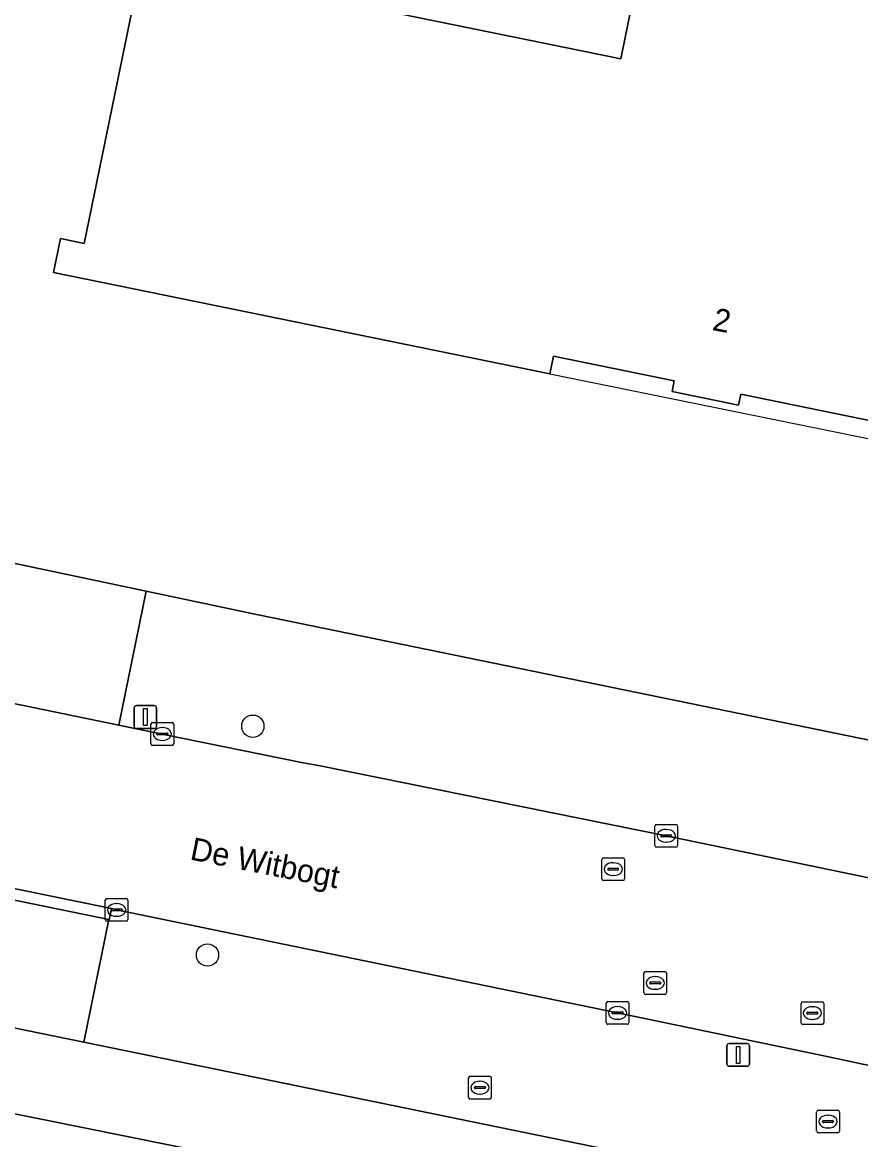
# Model space of a CAD drawing. Extents: x 157692 to 159674, y 381452 to 383291.
# Drawn here: x 158519.71 to 158556.54, y 382474.36 to 382523.44 of the extents above; entities that cross this region are included whole.
import ezdxf

# ---------------------------------------------------------------- set-up
doc = ezdxf.new("R2010")
doc.units = 0
for name, color, linetype in [('IMGEO_Boom', 7, 'Continuous'), ('IMGEO_Brandkraan', 7, 'Continuous'), ('IMGEO_Erf', 7, 'Continuous'), ('IMGEO_Groenvoorziening', 7, 'Continuous'), ('IMGEO_Kolk', 7, 'Continuous'), ('IMGEO_Lichtmast', 7, 'Continuous'), ('IMGEO_Openbare_ruimte_label', 7, 'Continuous'), ('IMGEO_Pand', 7, 'Continuous'), ('IMGEO_Pand_nummerreeks', 7, 'Continuous'), ('IMGEO_Pand_overbouw', 7, 'Continuous'), ('IMGEO_Rijbaan_lokaal_gesloten', 7, 'Continuous'), ('IMGEO_Rijbaan_lokaal_open', 7, 'Continuous'), ('IMGEO_Rioolput', 7, 'Continuous'), ('IMGEO_Voetpad_open', 7, 'Continuous')]:
    doc.layers.add(name, color=color, linetype=linetype)

msp = doc.modelspace()

# ---------------------------------------------------------------- linework, layer by layer
at = {"layer": 'IMGEO_Boom'}
for centre in [(158529.838, 382492.521), (158527.848, 382482.474)]:
    msp.add_circle(centre, 0.489, dxfattribs=at)
at = {"layer": 'IMGEO_Brandkraan'}
for p, q in [((158539.315, 382476.221), (158539.315, 382477.073)), ((158539.39, 382477.147), (158540.242, 382477.147)), ((158539.803, 382476.927), (158539.828, 382476.927)), ((158540.316, 382477.073), (158540.316, 382476.221)), ((158539.574, 382476.641), (158539.574, 382476.653)), ((158540.012, 382476.604), (158539.614, 382476.604)), ((158539.617, 382476.69), (158540.015, 382476.69)), ((158539.826, 382476.367), (158539.801, 382476.367)), ((158540.058, 382476.653), (158540.058, 382476.641)), ((158540.242, 382476.147), (158539.39, 382476.147))]:
    msp.add_line(p, q, dxfattribs=at)
for points in [[(158539.315, 382476.221), (158539.315, 382477.073)], [(158539.39, 382477.147), (158540.242, 382477.147)], [(158540.316, 382477.073), (158540.316, 382476.221)], [(158540.242, 382476.147), (158539.39, 382476.147)]]:
    msp.add_lwpolyline(points, dxfattribs=at)
for centre, radius, start, end in [((158539.392, 382477.071), 0.0765, 91.552, 178.448), ((158539.392, 382477.071), 0.0765, 91.552, 178.448), ((158540.24, 382477.071), 0.0765, 1.552, 88.448), ((158540.24, 382477.071), 0.0765, 1.552, 88.448), ((158539.614, 382476.65), 0.0403, 85.8775, 175.7526), ((158539.611, 382476.64), 0.0366, 178.938, 274.7102), ((158540.015, 382476.647), 0.043, 264.8664, 352.4533), ((158540.019, 382476.652), 0.0386, 1.7309, 96.639), ((158539.392, 382476.223), 0.0765, 181.552, 268.448), ((158539.392, 382476.223), 0.0765, 181.552, 268.448), ((158540.24, 382476.223), 0.0765, 271.552, 358.448), ((158540.24, 382476.223), 0.0765, 271.552, 358.448)]:
    msp.add_arc(centre, radius, start, end, dxfattribs=at)
for centre, major_axis, ratio, start_param, end_param in [((158539.802, 382476.647), (-0.387, 0.002), 0.722429, 4.712389, 7.853982), ((158539.827, 382476.647), (-0.39, 0.002), 0.717154, 1.570796, 4.712389)]:
    msp.add_ellipse(centre, major_axis=major_axis, ratio=ratio, start_param=start_param, end_param=end_param, dxfattribs=at)
at = {"layer": 'IMGEO_Erf'}
for points in [[(158448.261, 382514.179), (158456.419, 382512.52), (158477.322, 382508.223), (158500, 382503.578), (158504.177, 382502.734), (158511.183, 382501.319), (158511.782, 382501.198), (158511.701, 382500.966), (158516.501, 382500), (158517.59, 382499.781), (158517.653, 382500.03), (158517.794, 382500), (158525.15, 382498.448), (158530.069, 382497.411), (158573.194, 382488.57), (158573.771, 382488.744), (158582.974, 382491.52), (158584.424, 382498.452), (158584.741, 382500), (158605.785, 382602.291), (158607.565, 382610.759), (158618.747, 382665.89)], [(158523.918, 382526.346), (158546.004, 382521.841), (158549.599, 382539.467)], [(158561.984, 382536.94), (158558.389, 382519.315), (158574.007, 382516.129), (158573.705, 382514.649), (158572.657, 382514.863), (158570.428, 382503.938), (158571.477, 382503.724), (158571.175, 382502.245), (158563.483, 382503.814), (158563.639, 382504.578), (158551.274, 382507.1), (158551.178, 382506.63), (158548.258, 382507.225), (158548.354, 382507.696), (158543.043, 382508.779), (158542.885, 382508.005), (158521.084, 382512.452), (158521.388, 382513.941), (158522.436, 382513.728), (158524.663, 382524.643)], [(158551.807, 382338.849), (158552.915, 382344.297), (158553.891, 382349.094), (158567.581, 382415.871), (158577.178, 382462.682), (158570.176, 382468.831), (158556.118, 382471.739), (158555.348, 382468.252), (158516.523, 382476.068), (158514.539, 382476.468), (158509.694, 382477.443), (158475.129, 382484.401), (158465.109, 382486.418), (158458.989, 382487.647), (158450.596, 382489.334)]]:
    msp.add_lwpolyline(points, dxfattribs=at)
at = {"layer": 'IMGEO_Groenvoorziening'}
msp.add_lwpolyline([(158522.409, 382478.641), (158515.315, 382480.093), (158514.539, 382476.468), (158516.523, 382476.068), (158555.348, 382468.252), (158556.118, 382471.739), (158555.074, 382472), (158554.407, 382468.755), (158550.859, 382469.456), (158551.505, 382472.707), (158550.055, 382472.983)], close=True, dxfattribs=at)
at = {"layer": 'IMGEO_Kolk'}
for p, q in [((158525.362, 382491.753), (158525.362, 382492.605)), ((158525.437, 382492.679), (158526.289, 382492.679)), ((158526.363, 382492.605), (158526.363, 382491.753)), ((158525.621, 382492.173), (158525.621, 382492.185)), ((158526.059, 382492.136), (158525.661, 382492.136)), ((158525.664, 382492.222), (158526.062, 382492.222)), ((158525.85, 382492.459), (158525.875, 382492.459)), ((158526.105, 382492.185), (158526.105, 382492.173)), ((158526.289, 382491.679), (158525.437, 382491.679)), ((158525.873, 382491.899), (158525.848, 382491.899)), ((158547.573, 382488.208), (158548.425, 382488.208)), ((158547.498, 382487.282), (158547.498, 382488.134)), ((158547.757, 382487.702), (158547.757, 382487.714)), ((158548.195, 382487.665), (158547.797, 382487.665)), ((158547.8, 382487.751), (158548.198, 382487.751)), ((158547.986, 382487.988), (158548.011, 382487.988)), ((158548.241, 382487.714), (158548.241, 382487.702)), ((158548.499, 382488.134), (158548.499, 382487.282)), ((158548.425, 382487.208), (158547.573, 382487.208)), ((158548.009, 382487.428), (158547.984, 382487.428)), ((158523.353, 382484.028), (158523.353, 382484.88)), ((158523.428, 382484.954), (158524.28, 382484.954)), ((158523.841, 382484.734), (158523.866, 382484.734)), ((158524.354, 382484.88), (158524.354, 382484.028)), ((158523.612, 382484.448), (158523.612, 382484.46)), ((158524.05, 382484.411), (158523.652, 382484.411)), ((158523.655, 382484.497), (158524.053, 382484.497)), ((158524.096, 382484.46), (158524.096, 382484.448)), ((158524.28, 382483.954), (158523.428, 382483.954)), ((158523.864, 382484.174), (158523.839, 382484.174)), ((158545.36, 382479.502), (158545.36, 382480.354)), ((158545.435, 382480.428), (158546.287, 382480.428)), ((158546.361, 382480.354), (158546.361, 382479.502)), ((158545.619, 382479.922), (158545.619, 382479.934)), ((158546.057, 382479.885), (158545.659, 382479.885)), ((158545.662, 382479.971), (158546.06, 382479.971)), ((158545.848, 382480.208), (158545.873, 382480.208)), ((158546.103, 382479.934), (158546.103, 382479.922)), ((158546.287, 382479.428), (158545.435, 382479.428)), ((158545.871, 382479.648), (158545.846, 382479.648))]:
    msp.add_line(p, q, dxfattribs=at)
for points in [[(158525.362, 382491.753), (158525.362, 382492.605)], [(158525.437, 382492.679), (158526.289, 382492.679)], [(158526.363, 382492.605), (158526.363, 382491.753)], [(158526.289, 382491.679), (158525.437, 382491.679)], [(158547.573, 382488.208), (158548.425, 382488.208)], [(158547.498, 382487.282), (158547.498, 382488.134)], [(158548.499, 382488.134), (158548.499, 382487.282)], [(158548.425, 382487.208), (158547.573, 382487.208)], [(158523.353, 382484.028), (158523.353, 382484.88)], [(158523.428, 382484.954), (158524.28, 382484.954)], [(158524.354, 382484.88), (158524.354, 382484.028)], [(158524.28, 382483.954), (158523.428, 382483.954)], [(158545.36, 382479.502), (158545.36, 382480.354)], [(158545.435, 382480.428), (158546.287, 382480.428)], [(158546.361, 382480.354), (158546.361, 382479.502)], [(158546.287, 382479.428), (158545.435, 382479.428)]]:
    msp.add_lwpolyline(points, dxfattribs=at)
for centre, radius, start, end in [((158525.439, 382492.603), 0.0765, 91.552, 178.448), ((158525.439, 382492.603), 0.0765, 91.552, 178.448), ((158526.287, 382492.603), 0.0765, 1.552, 88.448), ((158526.287, 382492.603), 0.0765, 1.552, 88.448), ((158525.661, 382492.182), 0.0403, 85.8775, 175.7526), ((158525.658, 382492.172), 0.0366, 178.938, 274.7102), ((158526.062, 382492.179), 0.043, 264.8664, 352.4533), ((158526.066, 382492.184), 0.0386, 1.7309, 96.639), ((158525.439, 382491.755), 0.0765, 181.552, 268.448), ((158525.439, 382491.755), 0.0765, 181.552, 268.448), ((158526.287, 382491.755), 0.0765, 271.552, 358.448), ((158526.287, 382491.755), 0.0765, 271.552, 358.448), ((158547.575, 382488.132), 0.0765, 91.552, 178.448), ((158547.575, 382488.132), 0.0765, 91.552, 178.448), ((158548.423, 382488.132), 0.0765, 1.552, 88.448), ((158548.423, 382488.132), 0.0765, 1.552, 88.448), ((158547.797, 382487.711), 0.0403, 85.8775, 175.7526), ((158547.794, 382487.701), 0.0366, 178.938, 274.7102), ((158548.198, 382487.708), 0.043, 264.8664, 352.4533), ((158548.202, 382487.713), 0.0386, 1.7309, 96.639), ((158547.575, 382487.284), 0.0765, 181.552, 268.448), ((158547.575, 382487.284), 0.0765, 181.552, 268.448), ((158548.423, 382487.284), 0.0765, 271.552, 358.448), ((158548.423, 382487.284), 0.0765, 271.552, 358.448), ((158523.43, 382484.878), 0.0765, 91.552, 178.448), ((158523.43, 382484.878), 0.0765, 91.552, 178.448), ((158524.278, 382484.878), 0.0765, 1.552, 88.448), ((158524.278, 382484.878), 0.0765, 1.552, 88.448), ((158523.652, 382484.457), 0.0403, 85.8775, 175.7526), ((158523.649, 382484.447), 0.0366, 178.938, 274.7102), ((158524.053, 382484.454), 0.043, 264.8664, 352.4533), ((158524.057, 382484.459), 0.0386, 1.7309, 96.639), ((158523.43, 382484.03), 0.0765, 181.552, 268.448), ((158523.43, 382484.03), 0.0765, 181.552, 268.448), ((158524.278, 382484.03), 0.0765, 271.552, 358.448), ((158524.278, 382484.03), 0.0765, 271.552, 358.448), ((158545.437, 382480.352), 0.0765, 91.552, 178.448), ((158545.437, 382480.352), 0.0765, 91.552, 178.448), ((158546.285, 382480.352), 0.0765, 1.552, 88.448), ((158546.285, 382480.352), 0.0765, 1.552, 88.448), ((158545.659, 382479.931), 0.0403, 85.8775, 175.7526), ((158545.656, 382479.921), 0.0366, 178.938, 274.7102), ((158546.06, 382479.928), 0.043, 264.8664, 352.4533), ((158546.064, 382479.933), 0.0386, 1.7309, 96.639), ((158545.437, 382479.504), 0.0765, 181.552, 268.448), ((158545.437, 382479.504), 0.0765, 181.552, 268.448), ((158546.285, 382479.504), 0.0765, 271.552, 358.448), ((158546.285, 382479.504), 0.0765, 271.552, 358.448)]:
    msp.add_arc(centre, radius, start, end, dxfattribs=at)
for centre, major_axis, ratio, start_param, end_param in [((158525.849, 382492.179), (-0.387, 0.002), 0.722429, 4.712389, 7.853982), ((158525.874, 382492.179), (-0.39, 0.002), 0.717154, 1.570796, 4.712389), ((158547.985, 382487.708), (-0.387, 0.002), 0.722429, 4.712389, 7.853982), ((158548.01, 382487.708), (-0.39, 0.002), 0.717154, 1.570796, 4.712389), ((158523.84, 382484.454), (-0.387, 0.002), 0.722429, 4.712389, 7.853982), ((158523.865, 382484.454), (-0.39, 0.002), 0.717154, 1.570796, 4.712389), ((158545.847, 382479.928), (-0.387, 0.002), 0.722429, 4.712389, 7.853982), ((158545.872, 382479.928), (-0.39, 0.002), 0.717154, 1.570796, 4.712389)]:
    msp.add_ellipse(centre, major_axis=major_axis, ratio=ratio, start_param=start_param, end_param=end_param, dxfattribs=at)
at = {"layer": 'IMGEO_Lichtmast'}
for p, q in [((158524.622, 382492.525), (158524.622, 382493.325)), ((158524.622, 382493.325), (158524.622, 382492.525)), ((158524.722, 382493.425), (158525.512, 382493.425)), ((158525.512, 382493.425), (158524.722, 382493.425)), ((158525.612, 382493.325), (158525.612, 382492.525)), ((158525.612, 382492.525), (158525.612, 382493.325)), ((158525.512, 382492.425), (158524.722, 382492.425)), ((158524.722, 382492.425), (158525.512, 382492.425)), ((158550.667, 382477.685), (158550.667, 382478.485)), ((158550.667, 382478.485), (158550.667, 382477.685)), ((158550.767, 382478.585), (158551.557, 382478.585)), ((158551.557, 382478.585), (158550.767, 382478.585)), ((158551.657, 382478.485), (158551.657, 382477.685)), ((158551.657, 382477.685), (158551.657, 382478.485)), ((158551.557, 382477.585), (158550.767, 382477.585)), ((158550.767, 382477.585), (158551.557, 382477.585))]:
    msp.add_line(p, q, dxfattribs=at)
for points in [[(158525.042, 382493.3), (158525.192, 382493.3), (158525.192, 382492.55), (158525.042, 382492.55), (158525.042, 382493.3)], [(158551.087, 382478.46), (158551.237, 382478.46), (158551.237, 382477.71), (158551.087, 382477.71), (158551.087, 382478.46)]]:
    msp.add_lwpolyline(points, dxfattribs=at)
for centre, start, end in [((158524.722, 382493.325), 90, 180), ((158524.722, 382493.325), 90, 180), ((158525.512, 382493.325), 0, 90), ((158525.512, 382493.325), 360, 90), ((158524.722, 382492.525), 180, 270), ((158524.722, 382492.525), 180, 270), ((158525.512, 382492.525), 270, 0), ((158525.512, 382492.525), 270, 0), ((158550.767, 382478.485), 90, 180), ((158550.767, 382478.485), 90, 180), ((158551.557, 382478.485), 0, 90), ((158551.557, 382478.485), 360, 90), ((158550.767, 382477.685), 180, 270), ((158550.767, 382477.685), 180, 270), ((158551.557, 382477.685), 270, 0), ((158551.557, 382477.685), 270, 0)]:
    msp.add_arc(centre, 0.1, start, end, dxfattribs=at)
at = {"layer": 'IMGEO_Pand'}
msp.add_lwpolyline([(158549.599, 382539.467), (158546.004, 382521.841), (158523.918, 382526.346), (158523.615, 382524.857), (158524.663, 382524.643), (158522.436, 382513.728), (158521.388, 382513.941), (158521.084, 382512.452), (158542.885, 382508.005), (158543.043, 382508.779), (158548.354, 382507.696), (158548.258, 382507.225), (158551.178, 382506.63), (158551.274, 382507.1), (158563.639, 382504.578), (158563.483, 382503.814), (158571.175, 382502.245), (158571.477, 382503.724), (158570.428, 382503.938), (158572.657, 382514.863), (158573.705, 382514.649), (158574.007, 382516.129), (158558.389, 382519.315), (158561.984, 382536.94)], close=True, dxfattribs=at)
at = {"layer": 'IMGEO_Pand_overbouw'}
msp.add_lwpolyline([(158542.885, 382508.005), (158563.483, 382503.814), (158563.639, 382504.578), (158551.274, 382507.1), (158551.178, 382506.63), (158548.258, 382507.225), (158548.354, 382507.696), (158543.043, 382508.779)], close=True, dxfattribs=at)
at = {"layer": 'IMGEO_Rijbaan_lokaal_gesloten'}
for points in [[(158572.578, 382482.741), (158570.719, 382483.066), (158568.557, 382483.447), (158547.999, 382487.708), (158532.792, 382490.783), (158531.981, 382490.935), (158525.859, 382492.178), (158523.951, 382492.571), (158502.982, 382496.89), (158500, 382497.508), (158499.169, 382497.68), (158488.214, 382499.931), (158487.88, 382500), (158482.642, 382501.083), (158474.679, 382502.741), (158455.234, 382506.703)], [(158448.135, 382500), (158466.8, 382496.177), (158469.803, 382495.566), (158500, 382489.365), (158504.554, 382488.43), (158523.629, 382484.512), (158523.85, 382484.455), (158545.857, 382479.929), (158554.921, 382478.043), (158556.64, 382477.676), (158567.933, 382475.372), (158569.195, 382475.081)]]:
    msp.add_lwpolyline(points, dxfattribs=at)
at = {"layer": 'IMGEO_Rijbaan_lokaal_open'}
for points in [[(158502.982, 382496.89), (158523.951, 382492.571), (158525.15, 382498.448), (158517.794, 382500), (158517.653, 382500.03), (158517.59, 382499.781), (158516.501, 382500), (158511.701, 382500.966), (158511.782, 382501.198), (158511.183, 382501.319), (158504.177, 382502.734)], [(158504.454, 382487.941), (158523.51, 382484.027), (158523.529, 382484.023), (158523.629, 382484.512), (158504.554, 382488.43)], [(158523.51, 382484.027), (158504.454, 382487.941), (158503.358, 382482.583), (158510.402, 382481.142), (158515.315, 382480.093), (158522.409, 382478.641)]]:
    msp.add_lwpolyline(points, close=True, dxfattribs=at)
at = {"layer": 'IMGEO_Rioolput'}
for p, q in [((158545.245, 382486.744), (158546.097, 382486.744)), ((158545.17, 382485.818), (158545.17, 382486.67)), ((158545.429, 382486.238), (158545.429, 382486.25)), ((158545.867, 382486.201), (158545.469, 382486.201)), ((158545.472, 382486.287), (158545.87, 382486.287)), ((158545.658, 382486.524), (158545.683, 382486.524)), ((158545.913, 382486.25), (158545.913, 382486.238)), ((158546.171, 382486.67), (158546.171, 382485.818)), ((158546.097, 382485.744), (158545.245, 382485.744)), ((158545.681, 382485.964), (158545.656, 382485.964)), ((158547.017, 382480.819), (158547.017, 382481.671)), ((158547.092, 382481.745), (158547.944, 382481.745)), ((158547.319, 382481.288), (158547.717, 382481.288)), ((158547.505, 382481.525), (158547.53, 382481.525)), ((158548.018, 382481.671), (158548.018, 382480.819)), ((158547.276, 382481.239), (158547.276, 382481.251)), ((158547.714, 382481.202), (158547.316, 382481.202)), ((158547.528, 382480.965), (158547.503, 382480.965)), ((158547.76, 382481.251), (158547.76, 382481.239)), ((158547.944, 382480.745), (158547.092, 382480.745)), ((158553.92, 382479.495), (158553.92, 382480.347)), ((158553.995, 382480.421), (158554.847, 382480.421)), ((158554.921, 382480.347), (158554.921, 382479.495)), ((158554.179, 382479.915), (158554.179, 382479.927)), ((158554.617, 382479.878), (158554.219, 382479.878)), ((158554.222, 382479.964), (158554.62, 382479.964)), ((158554.408, 382480.201), (158554.433, 382480.201)), ((158554.663, 382479.927), (158554.663, 382479.915)), ((158554.847, 382479.421), (158553.995, 382479.421)), ((158554.431, 382479.641), (158554.406, 382479.641)), ((158554.608, 382474.732), (158554.608, 382475.584)), ((158554.683, 382475.658), (158555.535, 382475.658)), ((158555.096, 382475.438), (158555.121, 382475.438)), ((158555.609, 382475.584), (158555.609, 382474.732)), ((158554.867, 382475.152), (158554.867, 382475.164)), ((158555.305, 382475.115), (158554.907, 382475.115)), ((158554.91, 382475.201), (158555.308, 382475.201)), ((158555.351, 382475.164), (158555.351, 382475.152)), ((158555.535, 382474.658), (158554.683, 382474.658)), ((158555.119, 382474.878), (158555.094, 382474.878))]:
    msp.add_line(p, q, dxfattribs=at)
for points in [[(158545.245, 382486.744), (158546.097, 382486.744)], [(158545.17, 382485.818), (158545.17, 382486.67)], [(158546.171, 382486.67), (158546.171, 382485.818)], [(158546.097, 382485.744), (158545.245, 382485.744)], [(158547.017, 382480.819), (158547.017, 382481.671)], [(158547.092, 382481.745), (158547.944, 382481.745)], [(158548.018, 382481.671), (158548.018, 382480.819)], [(158547.944, 382480.745), (158547.092, 382480.745)], [(158553.92, 382479.495), (158553.92, 382480.347)], [(158553.995, 382480.421), (158554.847, 382480.421)], [(158554.921, 382480.347), (158554.921, 382479.495)], [(158554.847, 382479.421), (158553.995, 382479.421)], [(158554.608, 382474.732), (158554.608, 382475.584)], [(158554.683, 382475.658), (158555.535, 382475.658)], [(158555.609, 382475.584), (158555.609, 382474.732)], [(158555.535, 382474.658), (158554.683, 382474.658)]]:
    msp.add_lwpolyline(points, dxfattribs=at)
for centre, radius, start, end in [((158545.247, 382486.668), 0.0765, 91.552, 178.448), ((158545.247, 382486.668), 0.0765, 91.552, 178.448), ((158546.095, 382486.668), 0.0765, 1.552, 88.448), ((158546.095, 382486.668), 0.0765, 1.552, 88.448), ((158545.469, 382486.247), 0.0403, 85.8775, 175.7526), ((158545.466, 382486.237), 0.0366, 178.938, 274.7102), ((158545.87, 382486.244), 0.043, 264.8664, 352.4533), ((158545.874, 382486.249), 0.0386, 1.7309, 96.639), ((158545.247, 382485.82), 0.0765, 181.552, 268.448), ((158545.247, 382485.82), 0.0765, 181.552, 268.448), ((158546.095, 382485.82), 0.0765, 271.552, 358.448), ((158546.095, 382485.82), 0.0765, 271.552, 358.448), ((158547.094, 382481.669), 0.0765, 91.552, 178.448), ((158547.094, 382481.669), 0.0765, 91.552, 178.448), ((158547.316, 382481.248), 0.0403, 85.8775, 175.7526), ((158547.721, 382481.25), 0.0386, 1.7309, 96.639), ((158547.942, 382481.669), 0.0765, 1.552, 88.448), ((158547.942, 382481.669), 0.0765, 1.552, 88.448), ((158547.094, 382480.821), 0.0765, 181.552, 268.448), ((158547.094, 382480.821), 0.0765, 181.552, 268.448), ((158547.313, 382481.238), 0.0366, 178.938, 274.7102), ((158547.717, 382481.245), 0.043, 264.8664, 352.4533), ((158547.942, 382480.821), 0.0765, 271.552, 358.448), ((158547.942, 382480.821), 0.0765, 271.552, 358.448), ((158553.997, 382480.345), 0.0765, 91.552, 178.448), ((158553.997, 382480.345), 0.0765, 91.552, 178.448), ((158554.845, 382480.345), 0.0765, 1.552, 88.448), ((158554.845, 382480.345), 0.0765, 1.552, 88.448), ((158554.219, 382479.924), 0.0403, 85.8775, 175.7526), ((158554.216, 382479.914), 0.0366, 178.938, 274.7102), ((158554.62, 382479.921), 0.043, 264.8664, 352.4533), ((158554.624, 382479.926), 0.0386, 1.7309, 96.639), ((158553.997, 382479.497), 0.0765, 181.552, 268.448), ((158553.997, 382479.497), 0.0765, 181.552, 268.448), ((158554.845, 382479.497), 0.0765, 271.552, 358.448), ((158554.845, 382479.497), 0.0765, 271.552, 358.448), ((158554.685, 382475.582), 0.0765, 91.552, 178.448), ((158554.685, 382475.582), 0.0765, 91.552, 178.448), ((158555.533, 382475.582), 0.0765, 1.552, 88.448), ((158555.533, 382475.582), 0.0765, 1.552, 88.448), ((158554.907, 382475.161), 0.0403, 85.8775, 175.7526), ((158554.904, 382475.151), 0.0366, 178.938, 274.7102), ((158555.308, 382475.158), 0.043, 264.8664, 352.4533), ((158555.312, 382475.163), 0.0386, 1.7309, 96.639), ((158554.685, 382474.734), 0.0765, 181.552, 268.448), ((158554.685, 382474.734), 0.0765, 181.552, 268.448), ((158555.533, 382474.734), 0.0765, 271.552, 358.448), ((158555.533, 382474.734), 0.0765, 271.552, 358.448)]:
    msp.add_arc(centre, radius, start, end, dxfattribs=at)
for centre, major_axis, ratio, start_param, end_param in [((158545.657, 382486.244), (-0.387, 0.002), 0.722429, 4.712389, 7.853982), ((158545.682, 382486.244), (-0.39, 0.002), 0.717154, 1.570796, 4.712389), ((158547.504, 382481.245), (-0.387, 0.002), 0.722429, 4.712389, 7.853982), ((158547.529, 382481.245), (-0.39, 0.002), 0.717154, 1.570796, 4.712389), ((158554.407, 382479.921), (-0.387, 0.002), 0.722429, 4.712389, 7.853982), ((158554.432, 382479.921), (-0.39, 0.002), 0.717154, 1.570796, 4.712389), ((158555.095, 382475.158), (-0.387, 0.002), 0.722429, 4.712389, 7.853982), ((158555.12, 382475.158), (-0.39, 0.002), 0.717154, 1.570796, 4.712389)]:
    msp.add_ellipse(centre, major_axis=major_axis, ratio=ratio, start_param=start_param, end_param=end_param, dxfattribs=at)
at = {"layer": 'IMGEO_Voetpad_open'}
msp.add_lwpolyline([(158530.069, 382497.411), (158525.15, 382498.448), (158523.951, 382492.571), (158525.859, 382492.178), (158531.981, 382490.935), (158532.792, 382490.783), (158547.999, 382487.708), (158568.557, 382483.447), (158570.719, 382483.066), (158572.578, 382482.741), (158573.771, 382488.744), (158573.194, 382488.57)], close=True, dxfattribs=at)
for points in [[(158554.921, 382478.043), (158545.857, 382479.929), (158523.85, 382484.455), (158523.629, 382484.512), (158523.529, 382484.023), (158523.51, 382484.027), (158522.409, 382478.641), (158550.055, 382472.983), (158551.505, 382472.707), (158555.074, 382472), (158556.118, 382471.739), (158570.176, 382468.831), (158577.178, 382462.682), (158579.352, 382464.765), (158580.254, 382469.139)], [(158569.195, 382475.081), (158567.933, 382475.372), (158556.64, 382477.676), (158554.921, 382478.043)]]:
    msp.add_lwpolyline(points, dxfattribs=at)

# ---------------------------------------------------------------- texts
at = {"layer": 'IMGEO_Openbare_ruimte_label'}
msp.add_text('De Witbogt', height=1, rotation=348.8699, dxfattribs=at).set_placement((158527.042, 382486.671))
at = {"layer": 'IMGEO_Pand_nummerreeks'}
msp.add_text('2', height=1, rotation=348.5255, dxfattribs=at).set_placement((158549.986, 382509.931))

doc.saveas('drawing.dxf')
